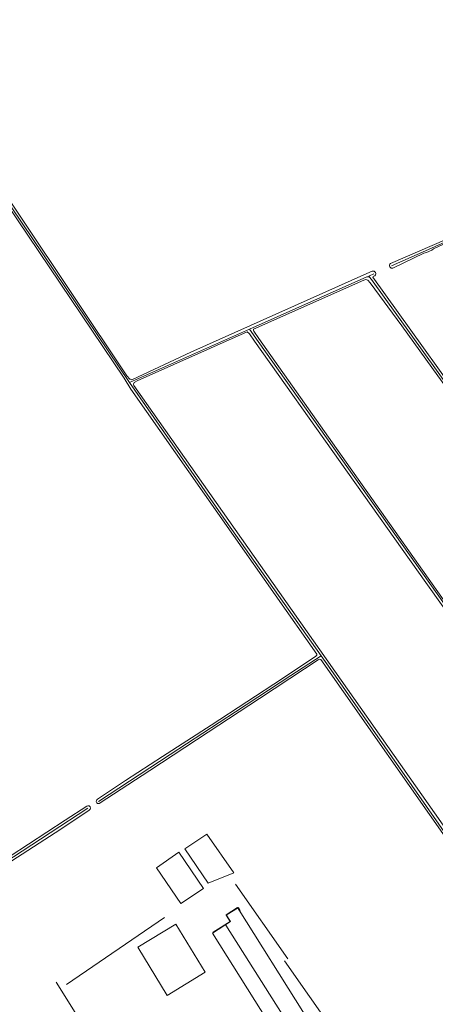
# Model space of a CAD drawing. Extents: x 177628 to 188968, y 384226 to 390673.
# Tile 371 of 393: x 186249 to 186438, y 388380 to 388829. Entities that reach past the tile are written whole.
import ezdxf

# ---------------------------------------------------------------- set-up
doc = ezdxf.new("R2010")
doc.units = 0
for name, color, linetype, lineweight in [('B-AF-RAST-GD', 253, 'HEKWERK', 13), ('B-GB-BOUW-GD', 14, 'Continuous', 13), ('B-GB-NOKL-GD', 14, 'Continuous', 13), ('B03_F', 14, 'Continuous', 9), ('B14_F', 14, 'Continuous', 9), ('T02_F', 253, 'RASTER', 9), ('T03_F', 253, 'Continuous', 9), ('T07_F', 253, 'Continuous', 9), ('T09_F', 253, 'Continuous', 9)]:
    doc.layers.add(name, color=color, linetype=linetype, lineweight=lineweight)
doc.linetypes.add('HEKWERK', pattern='A,7,-1.5,[1,ProvNB.shx,S=0.75,R=0,X=0,Y=0],-1.5', length=10)
doc.linetypes.add('RASTER', pattern='A,4,-1,[4,TOPOCAD.SHX,S=0.5,R=0,X=-0.5,Y=0],-1', length=6)

msp = doc.modelspace()

# ---------------------------------------------------------------- linework, layer by layer
at = {"layer": 'B-AF-RAST-GD', "flags": 128}
msp.add_lwpolyline([(186369.255, 388400.197), (186392.034, 388367.742), (186403.83, 388351.594)], dxfattribs=at)
at = {"layer": 'B-GB-BOUW-GD', "flags": 128}
msp.add_lwpolyline([(186364.957, 388367.501), (186336.364, 388412.837), (186344.513, 388418.078), (186342.536, 388421.22), (186347.832, 388424.579), (186378.375, 388376.008)], dxfattribs=at)
at = {"layer": 'B-GB-NOKL-GD', "flags": 128}
msp.add_lwpolyline([(186370.961, 388371.354), (186342.524, 388416.512)], dxfattribs=at)
at = {"layer": 'B03_F', "linetype": 'Continuous'}
for points in [[(186333.826, 388457.959), (186323.699, 388451.203), (186334.347, 388435.531), (186346.147, 388440.253), (186333.826, 388457.959)], [(186310.858, 388442.529), (186321.025, 388449.664), (186332.353, 388433.154), (186321.989, 388426.288), (186310.858, 388442.529)]]:
    msp.add_lwpolyline(points, dxfattribs=at)
at = {"layer": 'B14_F', "linetype": 'Continuous'}
for points in [[(186336.632, 388413.228), (186344.464, 388418.086), (186342.599, 388421.093), (186348.197, 388424.565), (186349.043, 388423.201)], [(186332.965, 388395.002), (186315.662, 388384.502), (186302.337, 388406.46), (186319.64, 388416.96), (186332.965, 388395.002)], [(186336.729, 388413.072), (186336.632, 388413.228)]]:
    msp.add_lwpolyline(points, dxfattribs=at)
at = {"layer": 'T02_F', "linetype": 'RASTER'}
for points in [[(186370.702, 388401.183), (186346.807, 388435.157)], [(186269.846, 388389.495), (186314.445, 388419.914)]]:
    msp.add_lwpolyline(points, dxfattribs=at)
at = {"layer": 'T03_F', "linetype": 'Continuous'}
msp.add_lwpolyline([(186292.203, 388347.579), (186287.517, 388354.765), (186265.193, 388390.441)], dxfattribs=at)
at = {"layer": 'T07_F', "linetype": 'Continuous'}
for points in [[(186298.498, 388663.664), (186225.085, 388772.445), (186182.344, 388836.484)], [(186458.835, 388734.905), (186434.781, 388724.147)], [(186434.781, 388724.147), (186418.001, 388716.798)], [(186407.403, 388711.77), (186406.759, 388711.713), (186353.254, 388687.966)], [(186409.904, 388713.102), (186407.951, 388712.17), (186407.403, 388711.77)], [(186509.955, 388569.48), (186408.902, 388710.52), (186407.867, 388711.56), (186407.403, 388711.77)], [(186353.254, 388687.966), (186298.498, 388663.664)], [(186357.157, 388682.306), (186353.254, 388687.966)], [(186357.157, 388682.306), (186469.875, 388523.488), (186491.334, 388492.974)], [(186298.498, 388663.664), (186342.64, 388600.281), (186385.868, 388539.084)], [(186385.868, 388539.084), (186372.155, 388530.195), (186346.795, 388513.635), (186317.145, 388494.144), (186284.391, 388472.822)], [(186385.868, 388539.084), (186390.235, 388532.902), (186446.215, 388452.867)], [(186279.512, 388469.745), (186262.402, 388458.541), (186224.398, 388433.702), (186173.233, 388400.142)]]:
    msp.add_lwpolyline(points, dxfattribs=at)
at = {"layer": 'T09_F', "linetype": 'Continuous'}
for points in [[(186296.124, 388665.513), (186227.967, 388766.581), (186181.342, 388836.059), (186181.038, 388836.71), (186181.251, 388837.297), (186181.905, 388837.725), (186182.475, 388837.809), (186182.936, 388837.475), (186183.27, 388837.022), (186183.838, 388836.068), (186248.774, 388739.42), (186297.364, 388666.653), (186298.659, 388665.186), (186299.031, 388665.067)], [(186458.646, 388736.014), (186448.736, 388731.259), (186417.488, 388717.858)], [(186436.408, 388723.85), (186437.141, 388724.498), (186448.523, 388729.757)], [(186436.408, 388723.85), (186433.909, 388722.804)], [(186418.57, 388715.623), (186432.665, 388722.466), (186433.909, 388722.804)], [(186299.031, 388665.067), (186299.59, 388664.889), (186299.937, 388664.93), (186326.557, 388677.374), (186406.697, 388713.192)], [(186422.653, 388689.494), (186408.195, 388709.075), (186407.236, 388710.212), (186406.205, 388710.462), (186405.358, 388710.188), (186355.099, 388687.938)], [(186409.202, 388714.283), (186406.697, 388713.192)], [(186409.521, 388711.639), (186409.593, 388711.815), (186409.835, 388711.984), (186410.402, 388712.265)], [(186409.521, 388711.639), (186462.145, 388638.143), (186511.303, 388569.117), (186511.531, 388568.37), (186510.45, 388567.682), (186510, 388567.472), (186509.686, 388567.752), (186484.111, 388604.329), (186422.653, 388689.494)], [(186352.202, 388686.655), (186302, 388664.43), (186300.642, 388663.552), (186300.329, 388662.918), (186300.533, 388662.22), (186366.916, 388567.956), (186447.232, 388453.826)], [(186355.552, 388682.473), (186353.311, 388685.711)], [(186357.533, 388683.582), (186355.285, 388686.923)], [(186357.533, 388683.582), (186404.534, 388617.084)], [(186404.534, 388617.084), (186451.538, 388550.709), (186493.04, 388493.104), (186493.14, 388492.236), (186492.704, 388491.605), (186491.803, 388491.184), (186491.436, 388491.317), (186433.604, 388572.507), (186355.552, 388682.473)], [(186299.15, 388660.615), (186296.124, 388665.513)], [(186383.947, 388539.906), (186345.93, 388593.936), (186299.15, 388660.615)], [(186283.968, 388473.789), (186296.797, 388482.4), (186313.617, 388493.244), (186335.724, 388507.568), (186368.257, 388528.817), (186383.489, 388538.967)], [(186384.514, 388537.34), (186378.34, 388533.2), (186357.748, 388519.68), (186334.42, 388504.329), (186307.766, 388486.927), (186284.771, 388471.943)], [(186445.534, 388452.198), (186406.428, 388507.956), (186385.684, 388537.438)], [(186172.44, 388400.479), (186179.338, 388405.463), (186192.166, 388413.816), (186208.211, 388424.294), (186224.848, 388435.396), (186244.108, 388447.925), (186269.173, 388464.302), (186279.043, 388470.676)], [(186280.179, 388468.828), (186267.202, 388460.144), (186242.36, 388444.172), (186217.591, 388428.015), (186193.043, 388411.895), (186173.347, 388399.193)]]:
    msp.add_lwpolyline(points, dxfattribs=at)
at = {"layer": 'T09_F', "linetype": 'Continuous', "extrusion": (0, 0, -1)}
for centre, radius, start, end in [((-186418.381, 388716.911), 1.302, 261.66515, 46.67009), ((-186409.561, 388713.131), 1.207, 72.69074, 225.83375), ((-186356.873, 388687.738), 1.785, 332.81222, 6.41916), ((-186284.408, 388472.883), 1.007, 248.85458, 64.12786), ((-186279.66, 388469.782), 1.086, 55.39522, 241.44515)]:
    msp.add_arc(centre, radius, start, end, dxfattribs=at)
at = {"layer": 'T09_F', "linetype": 'Continuous'}
for centre, radius, start, end in [((186349.282, 388682.102), 5.409, 41.85793, 57.33206), ((186383.094, 388539.741), 0.869, 297.02985, 10.96826), ((186385.178, 388536.441), 1.118, 63.11781, 126.4581)]:
    msp.add_arc(centre, radius, start, end, dxfattribs=at)

doc.saveas('drawing.dxf')
